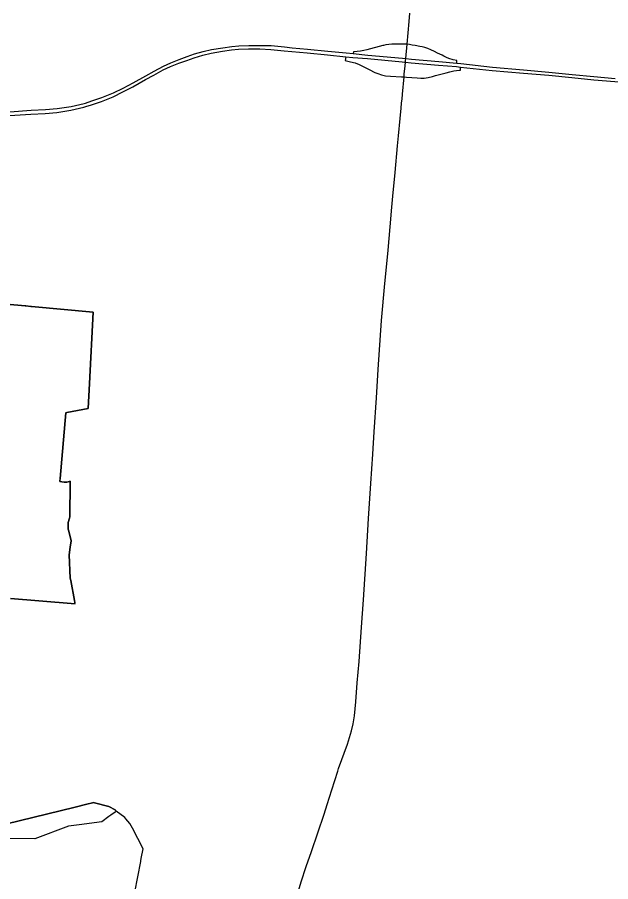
# Model space of a CAD drawing. Extents: x 0 to 34, y 0 to 22.
# Drawn here: x 5.4412 to 5.6185, y 15.5644 to 15.8228 of the extents above; entities that cross this region are included whole.
import ezdxf

# ---------------------------------------------------------------- set-up
doc = ezdxf.new("R2010")
doc.units = 0
for name, color, linetype in [('GM_X_Corporation', 7, 'Continuous'), ('GM_X_Interchange_Ramps', 7, 'Continuous'), ('GM_X_Interstate_Route', 7, 'Continuous'), ('GM_X_State_Route', 7, 'Continuous')]:
    doc.layers.add(name, color=color, linetype=linetype)

msp = doc.modelspace()

# ---------------------------------------------------------------- linework, layer by layer
at = {"layer": 'GM_X_Corporation'}
for points in [[(5.43915, 15.64911), (5.4573, 15.64753), (5.45844, 15.64743), (5.45841, 15.64761), (5.45836, 15.64789), (5.45825, 15.64847), (5.45712, 15.65441), (5.45698, 15.65516), (5.45665, 15.6621), (5.45701, 15.66442), (5.45729, 15.66627), (5.45652, 15.66919), (5.45638, 15.66974), (5.45634, 15.66989), (5.45639, 15.67177), (5.45677, 15.6731), (5.45688, 15.67347), (5.45688, 15.67362), (5.45695, 15.68351), (5.45695, 15.68396), (5.45695, 15.6841), (5.45641, 15.68392), (5.45634, 15.6839), (5.45602, 15.68379), (5.45515, 15.68387), (5.45443, 15.68394), (5.45386, 15.68399), (5.45394, 15.68495), (5.45565, 15.70458), (5.45595, 15.70463), (5.46239, 15.70584), (5.46239, 15.7059), (5.46276, 15.7133), (5.46382, 15.73466), (5.44541, 15.73635), (5.44523, 15.73637), (5.44369, 15.73651), (5.44351, 15.73653), (5.43331, 15.73746)], [(5.43331, 15.73746), (5.44351, 15.73653), (5.44369, 15.73651), (5.44523, 15.73637), (5.44541, 15.73635), (5.46382, 15.73466), (5.46276, 15.7133), (5.46239, 15.7059), (5.46239, 15.70584), (5.45595, 15.70463), (5.45565, 15.70458)], [(5.45565, 15.70458), (5.45394, 15.68495), (5.4539, 15.68447), (5.45386, 15.68399), (5.45443, 15.68394), (5.45515, 15.68387), (5.45602, 15.68379), (5.45634, 15.6839), (5.45641, 15.68392), (5.45695, 15.6841), (5.45695, 15.68396), (5.45695, 15.68351), (5.45688, 15.67362), (5.45688, 15.67347), (5.45677, 15.6731), (5.45639, 15.67177), (5.45634, 15.66989), (5.45638, 15.66974), (5.45652, 15.66919), (5.45729, 15.66627), (5.45701, 15.66442), (5.45665, 15.6621), (5.45698, 15.65516), (5.45712, 15.65441), (5.45825, 15.64847), (5.45836, 15.64789), (5.45841, 15.64761), (5.45844, 15.64743), (5.4573, 15.64753), (5.43915, 15.64911)], [(5.4763, 15.56125), (5.47806, 15.57044), (5.4781, 15.57063), (5.47823, 15.57133), (5.47878, 15.5742), (5.4756, 15.58039), (5.47483, 15.58178), (5.47364, 15.5832), (5.4733, 15.58361), (5.47076, 15.5855), (5.47043, 15.5858), (5.47038, 15.58585), (5.46854, 15.5869), (5.46428, 15.58803), (5.46388, 15.58808), (5.46369, 15.58803), (5.46192, 15.58759), (5.45847, 15.58674), (5.43344, 15.58058)], [(5.43344, 15.58058), (5.45847, 15.58674), (5.46192, 15.58759), (5.46369, 15.58803), (5.46388, 15.58808), (5.46428, 15.58803), (5.46854, 15.5869), (5.47038, 15.58585), (5.47043, 15.5858), (5.47076, 15.5855), (5.47037, 15.58523), (5.46908, 15.58432), (5.46848, 15.58389), (5.46641, 15.58228), (5.4597, 15.58146), (5.45643, 15.58102), (5.44643, 15.57724), (5.43612, 15.57736)]]:
    msp.add_lwpolyline(points, dxfattribs=at)
at = {"layer": 'GM_X_Interchange_Ramps'}
for points in [[(5.5506, 15.81436), (5.55042, 15.81432), (5.5456, 15.81304), (5.54475, 15.81283), (5.54377, 15.81265), (5.54269, 15.81252), (5.5416, 15.81243), (5.54156, 15.81191)], [(5.55765, 15.81474), (5.55705, 15.81474), (5.55552, 15.81478), (5.55404, 15.81478), (5.55314, 15.81473), (5.5522, 15.81465), (5.55131, 15.81454), (5.5506, 15.81436)], [(5.56213, 15.81393), (5.5615, 15.81407), (5.56009, 15.81432), (5.5592, 15.81448), (5.55837, 15.81465), (5.55765, 15.81474)], [(5.56474, 15.81306), (5.56387, 15.81341), (5.56295, 15.81374), (5.56213, 15.81393)], [(5.57249, 15.80909), (5.57256, 15.80983), (5.57144, 15.81007), (5.57017, 15.81051), (5.5694, 15.8108), (5.56865, 15.81113), (5.56809, 15.81141), (5.56679, 15.81207), (5.56583, 15.81256), (5.56474, 15.81306)], [(5.53931, 15.811), (5.5392, 15.80987), (5.54078, 15.80949), (5.54209, 15.80913), (5.54336, 15.80865), (5.54674, 15.80693), (5.54764, 15.80645)], [(5.56616, 15.80535), (5.56937, 15.80622), (5.57047, 15.8065), (5.57161, 15.80673), (5.57247, 15.80684), (5.57334, 15.807), (5.57359, 15.80702), (5.57366, 15.8079)], [(5.54764, 15.80645), (5.54797, 15.80627), (5.54893, 15.80593), (5.54998, 15.80558), (5.55125, 15.8053), (5.55267, 15.80515), (5.556, 15.80503), (5.55675, 15.80499)], [(5.55675, 15.80499), (5.55748, 15.80492), (5.56065, 15.80464), (5.56174, 15.80459), (5.5628, 15.80462), (5.56396, 15.80481), (5.56524, 15.8051), (5.56616, 15.80535)]]:
    msp.add_lwpolyline(points, dxfattribs=at)
at = {"layer": 'GM_X_Interstate_Route'}
for points in [[(5.43881, 15.79344), (5.44524, 15.79384), (5.44946, 15.79404), (5.45296, 15.79433), (5.45717, 15.795), (5.46105, 15.79591), (5.4616, 15.79608), (5.46338, 15.79664), (5.46631, 15.79763), (5.46981, 15.79905), (5.47269, 15.80045), (5.47569, 15.80203), (5.4795, 15.80419), (5.48197, 15.8055), (5.4848, 15.80708), (5.48693, 15.80806), (5.48943, 15.80902), (5.49184, 15.80991), (5.49406, 15.81068), (5.49659, 15.81141), (5.49911, 15.81201), (5.50252, 15.81269), (5.50515, 15.81308), (5.50725, 15.81328), (5.51027, 15.81335), (5.51361, 15.81338), (5.5169, 15.81317), (5.52091, 15.81279), (5.5232, 15.81253), (5.52782, 15.81212), (5.53388, 15.81152), (5.53931, 15.811), (5.54146, 15.81078), (5.54579, 15.81044), (5.55618, 15.80947), (5.5569, 15.8094)], [(5.43891, 15.79457), (5.44533, 15.79498), (5.44956, 15.79517), (5.45306, 15.79547), (5.45727, 15.79613), (5.46115, 15.79705), (5.46152, 15.79716), (5.46348, 15.79777), (5.4664, 15.79876), (5.46991, 15.80019), (5.47278, 15.80158), (5.47578, 15.80316), (5.4796, 15.80533), (5.48207, 15.80664), (5.4849, 15.80822), (5.48702, 15.80919), (5.48952, 15.81016), (5.49194, 15.81105), (5.49416, 15.81182), (5.49668, 15.81254), (5.49921, 15.81314), (5.50257, 15.8137), (5.50532, 15.81408), (5.5074, 15.81429), (5.51036, 15.81437), (5.51367, 15.81437), (5.517, 15.8143), (5.521, 15.81393), (5.52329, 15.81366), (5.52792, 15.81325), (5.53397, 15.81265), (5.53941, 15.81213), (5.54156, 15.81191), (5.54589, 15.81149), (5.55628, 15.81053), (5.55724, 15.81042), (5.55902, 15.81023), (5.56711, 15.80955), (5.57249, 15.80909), (5.57376, 15.80895), (5.58314, 15.80785), (5.59246, 15.80705), (5.60006, 15.8064), (5.60695, 15.80573), (5.6135, 15.80506), (5.6198, 15.80453)], [(5.5569, 15.8094), (5.55714, 15.80937), (5.55891, 15.80918), (5.56701, 15.8085), (5.57239, 15.80804), (5.57366, 15.8079), (5.58308, 15.8069), (5.59241, 15.8061), (5.6, 15.80545), (5.6069, 15.80478), (5.61345, 15.80411), (5.61974, 15.80358), (5.63076, 15.80253), (5.64205, 15.80145), (5.65523, 15.80022), (5.66799, 15.79909), (5.6792, 15.79798), (5.69229, 15.79685), (5.70184, 15.79597), (5.70871, 15.79538), (5.7194, 15.7944), (5.72374, 15.79396)]]:
    msp.add_lwpolyline(points, dxfattribs=at)
at = {"layer": 'GM_X_State_Route'}
for p, q in [((5.55823, 15.82149), (5.55845, 15.82402)), ((5.55765, 15.81474), (5.55823, 15.82149)), ((5.55682, 15.8058), (5.55704, 15.80823)), ((5.55585, 15.79549), (5.55603, 15.79722))]:
    msp.add_line(p, q, dxfattribs=at)
for points in [[(5.55704, 15.80823), (5.55714, 15.80937), (5.55718, 15.80984), (5.55724, 15.81042), (5.55765, 15.81474)], [(5.55627, 15.7998), (5.55675, 15.80499), (5.55682, 15.8058)], [(5.55603, 15.79722), (5.55614, 15.79834), (5.55627, 15.7998)], [(5.55487, 15.78534), (5.55508, 15.7873), (5.55556, 15.79252), (5.55577, 15.79463), (5.55585, 15.79549)], [(5.53692, 15.59741), (5.53717, 15.59821), (5.53983, 15.60554), (5.54105, 15.60953), (5.54157, 15.61158), (5.54191, 15.614), (5.54232, 15.61817), (5.54277, 15.62385), (5.54335, 15.63026), (5.54405, 15.64045), (5.5446, 15.64867), (5.54548, 15.6625), (5.54615, 15.67294), (5.54682, 15.68345), (5.54745, 15.69224), (5.54784, 15.69885), (5.54851, 15.70908), (5.54901, 15.71754), (5.55, 15.73215), (5.55102, 15.74323), (5.55127, 15.7461), (5.55196, 15.75318), (5.55259, 15.76018), (5.55306, 15.766), (5.55344, 15.76932), (5.55405, 15.77636), (5.55478, 15.78439), (5.55487, 15.78534)], [(5.52348, 15.55637), (5.52379, 15.55746), (5.525, 15.561), (5.52602, 15.56436), (5.5275, 15.56897), (5.52911, 15.5734), (5.53285, 15.5846), (5.53374, 15.58749), (5.53518, 15.59183), (5.53692, 15.59741)]]:
    msp.add_lwpolyline(points, dxfattribs=at)

doc.saveas('drawing.dxf')
